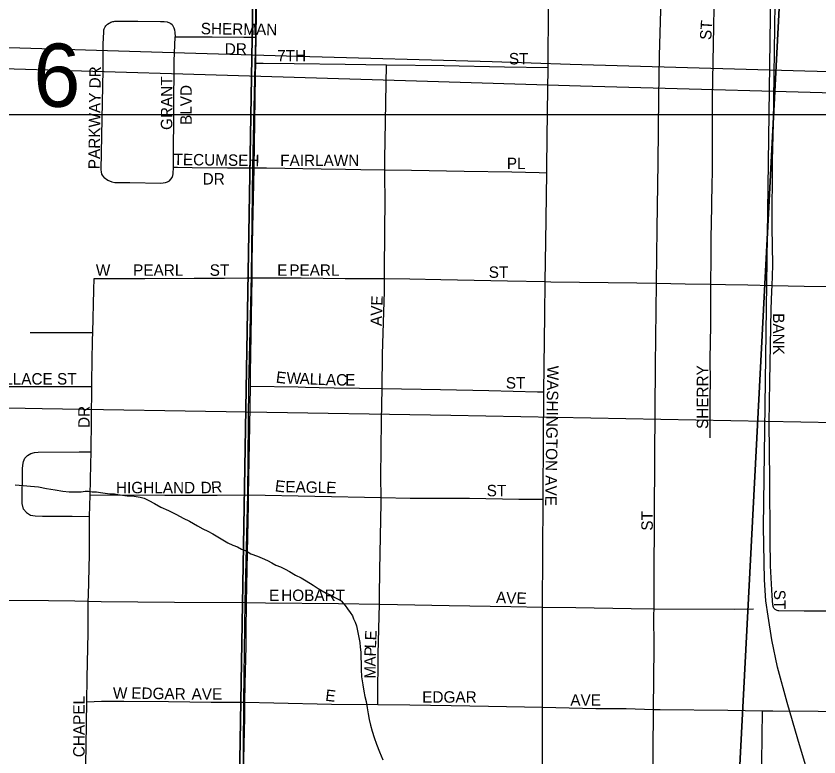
# Model space of a CAD drawing. Extents: x 0 to 68, y 0 to 52.9.
# Drawn here: x 43.713 to 44.415, y 36.702 to 37.349 of the extents above; entities that cross this region are included whole.
import ezdxf

# ---------------------------------------------------------------- set-up
doc = ezdxf.new("R2010")
doc.units = 0
for name, color, linetype in [('Default', 7, 'Continuous'), ('GM_X_County_Road', 7, 'Continuous'), ('GM_X_Minor_River', 7, 'Continuous'), ('GM_X_State_Route', 7, 'Continuous'), ('GM_X_Township', 7, 'Continuous')]:
    doc.layers.add(name, color=color, linetype=linetype)

msp = doc.modelspace()

# ---------------------------------------------------------------- linework, layer by layer
at = {"layer": 'Default'}
msp.add_line((41.10506, 37.2633), (50.34506, 37.2633), dxfattribs=at)
for points in [[(43.13273, 37.95279), (44.41032, 37.93957), (44.34414, 36.66665), (43.11555, 36.67874)], [(44.41032, 37.93957), (44.45233, 37.93902), (45.7586, 37.9073), (45.68961, 36.62483), (44.34414, 36.66665)], [(43.9204, 37.41034), (43.92065, 37.39833), (43.90273, 36.34073), (42.83718, 36.36115), (42.85875, 37.42389)], [(44.96032, 37.38586), (44.95281, 36.32851), (43.90273, 36.34073), (43.92065, 37.39833)]]:
    msp.add_lwpolyline(points, close=True, dxfattribs=at)
for points in [[(43.92302, 37.33088), (43.92324, 37.3523), (43.92319, 37.38146), (43.92315, 37.3847), (43.92343, 37.39778)], [(44.17801, 37.30417), (44.17813, 37.31407), (44.17849, 37.34867), (44.17922, 37.39525)], [(44.27277, 37.11568), (44.27342, 37.16345), (44.27431, 37.22092), (44.27483, 37.27857), (44.27538, 37.31452), (44.27655, 37.35451), (44.27687, 37.38507), (44.27689, 37.39303)], [(44.32023, 37.11488), (44.32022, 37.12131), (44.32055, 37.13112), (44.32054, 37.15707), (44.32084, 37.16677), (44.32126, 37.20273), (44.32165, 37.21254), (44.32156, 37.22236), (44.32153, 37.23546), (44.32164, 37.25838), (44.32166, 37.27803), (44.32294, 37.34022), (44.32344, 37.37294), (44.32346, 37.38604), (44.32347, 37.39218)], [(44.41396, 36.65784), (44.39609, 36.71722), (44.38683, 36.74919), (44.3785, 36.78022), (44.37339, 36.804), (44.37017, 36.82482), (44.36829, 36.83812), (44.36708, 36.85652), (44.36614, 36.90273), (44.36805, 37.03008), (44.37282, 37.39139)], [(44.3738, 37.11383), (44.37423, 37.12191), (44.37432, 37.1318), (44.37373, 37.16463), (44.37417, 37.22294), (44.37504, 37.25567), (44.37637, 37.36063), (44.37645, 37.38034), (44.37655, 37.38363), (44.37678, 37.39129)], [(43.79323, 37.34209), (43.79456, 37.34305), (43.7953, 37.34347), (43.79611, 37.34383), (43.79698, 37.34417), (43.79792, 37.34447), (43.79877, 37.34466), (43.79965, 37.34477), (43.80056, 37.34487), (43.80166, 37.34487), (43.8195, 37.34471), (43.8393, 37.34456), (43.84271, 37.34456), (43.84516, 37.34424), (43.84732, 37.34349), (43.84853, 37.34274), (43.84954, 37.34188), (43.85031, 37.34076), (43.85115, 37.33904), (43.85172, 37.3372), (43.85207, 37.3349), (43.85214, 37.33113)], [(43.79037, 37.20813), (43.78821, 37.21112), (43.78776, 37.21316), (43.7876, 37.21472), (43.78839, 37.25931), (43.7893, 37.30225), (43.78926, 37.32497), (43.7898, 37.33524), (43.79008, 37.33719), (43.79033, 37.33814), (43.79071, 37.33916), (43.7912, 37.33996), (43.7918, 37.34073), (43.79323, 37.34209)], [(43.85082, 37.21719), (43.85088, 37.2245), (43.85147, 37.30987), (43.85214, 37.33113)], [(43.85214, 37.33113), (43.85613, 37.33116), (43.88445, 37.33109), (43.91229, 37.33094), (43.92302, 37.33088)], [(43.92273, 37.3081), (43.92283, 37.31379), (43.92302, 37.33088)], [(43.92122, 37.21652), (43.92253, 37.2974), (43.92273, 37.3081)], [(43.92273, 37.3081), (43.9292, 37.30804), (43.95628, 37.3078), (44.00067, 37.3072), (44.03682, 37.30672)], [(44.0355, 37.21495), (44.03553, 37.22413), (44.03682, 37.30672)], [(44.03682, 37.30672), (44.08723, 37.30608), (44.13989, 37.30498), (44.17801, 37.30417)], [(44.17684, 37.21232), (44.17694, 37.21815), (44.17766, 37.26561), (44.17801, 37.30417)], [(43.84729, 37.20533), (43.84972, 37.20819), (43.85029, 37.2099), (43.85052, 37.21138), (43.85082, 37.21719)], [(43.85082, 37.21719), (43.85428, 37.21713), (43.86722, 37.21695), (43.898, 37.2166), (43.92122, 37.21652)], [(43.91938, 37.12059), (43.91943, 37.12848), (43.91955, 37.13502), (43.92006, 37.1644), (43.921, 37.20275), (43.92122, 37.21652)], [(43.92122, 37.21652), (43.93215, 37.21647), (43.97989, 37.21587), (44.00111, 37.21551), (44.01459, 37.21509), (44.0355, 37.21495)], [(44.03519, 37.12002), (44.03537, 37.16727), (44.03563, 37.18276), (44.0355, 37.21495)], [(44.0355, 37.21495), (44.05868, 37.21464), (44.10468, 37.21368), (44.1464, 37.21303), (44.17012, 37.21249), (44.17684, 37.21232)], [(44.17545, 37.11715), (44.17608, 37.15179), (44.17684, 37.21232)], [(43.79037, 37.20813), (43.79336, 37.20578), (43.79685, 37.2044), (43.79956, 37.20389), (43.81264, 37.20373), (43.83976, 37.20335), (43.84174, 37.2034), (43.84372, 37.20372), (43.84552, 37.20433), (43.84729, 37.20533)], [(43.78031, 37.07281), (43.78134, 37.10994), (43.78161, 37.11977)], [(43.78161, 37.11977), (43.82582, 37.11982), (43.86896, 37.12019), (43.8954, 37.1203), (43.915, 37.12053), (43.91938, 37.12059)], [(43.91792, 37.02576), (43.918, 37.03043), (43.91795, 37.03709), (43.91938, 37.12059)], [(43.91938, 37.12059), (43.96237, 37.12035), (44.00087, 37.12), (44.03519, 37.12002)], [(44.03307, 37.02361), (44.03331, 37.05383), (44.03449, 37.09051), (44.03514, 37.10864), (44.03519, 37.12002)], [(44.03519, 37.12002), (44.05723, 37.1197), (44.08438, 37.11903), (44.14256, 37.11792), (44.17545, 37.11715)], [(44.17431, 37.02079), (44.17506, 37.08811), (44.17545, 37.11715)], [(44.17545, 37.11715), (44.18042, 37.1171), (44.25545, 37.11609), (44.27277, 37.11568)], [(44.27057, 36.83122), (44.27076, 36.85865), (44.27115, 36.96395), (44.27174, 37.04419), (44.27277, 37.11568)], [(44.27277, 37.11568), (44.29766, 37.11508), (44.32023, 37.11488)], [(44.31966, 36.98073), (44.31956, 36.98713), (44.31962, 37.01659), (44.31983, 37.02969), (44.31973, 37.04933), (44.32018, 37.07878), (44.32023, 37.11488)], [(44.32023, 37.11488), (44.333, 37.11477), (44.35262, 37.11421), (44.3738, 37.11383)], [(44.37604, 36.83091), (44.37532, 36.83177), (44.37507, 36.83242), (44.37477, 36.83315), (44.37458, 36.83387), (44.37448, 36.8346), (44.37368, 36.84244), (44.37245, 36.8687), (44.37193, 36.89171), (44.37167, 36.9443), (44.37126, 36.99361), (44.37172, 37.02977), (44.37298, 37.09312), (44.37357, 37.10887), (44.3738, 37.11383)], [(44.3738, 37.11383), (44.40167, 37.11332), (44.4246, 37.113), (44.42914, 37.11294)], [(43.72548, 37.0728), (43.73205, 37.07277), (43.7524, 37.07263), (43.78031, 37.07281)], [(43.77955, 37.02537), (43.77944, 37.02983), (43.78013, 37.066), (43.78031, 37.07281)], [(43.66409, 37.02545), (43.68554, 37.02561), (43.74466, 37.0254), (43.77955, 37.02537)], [(43.77884, 36.96843), (43.77955, 37.02537)], [(43.91634, 36.93078), (43.91737, 36.9911), (43.91792, 37.02576)], [(43.91792, 37.02576), (43.95985, 37.02515), (43.96619, 37.02494), (43.97812, 37.02459), (43.99122, 37.02443), (44.01324, 37.02393), (44.03307, 37.02361)], [(44.03222, 36.92852), (44.03204, 36.94649), (44.03256, 36.99561), (44.03307, 37.02361)], [(44.03307, 37.02361), (44.08419, 37.02278), (44.12638, 37.02191), (44.16878, 37.02092), (44.17431, 37.02079)], [(44.17381, 36.92706), (44.17384, 36.93225), (44.17431, 37.02079)], [(43.72229, 36.91536), (43.71987, 36.9183), (43.71855, 36.92308), (43.71888, 36.95346), (43.71903, 36.95674), (43.71963, 36.95994), (43.72102, 36.96287), (43.72326, 36.96523), (43.72609, 36.96683), (43.72924, 36.96765), (43.7325, 36.96797), (43.76849, 36.96833), (43.77884, 36.96843)], [(43.77797, 36.93064), (43.77859, 36.95744), (43.77884, 36.96843)], [(43.77745, 36.91197), (43.77797, 36.93064)], [(43.77797, 36.93064), (43.80294, 36.93091), (43.84325, 36.93057), (43.88884, 36.93046), (43.91634, 36.93078)], [(43.91458, 36.83662), (43.91534, 36.88011), (43.9162, 36.92229), (43.91634, 36.93078)], [(43.91634, 36.93078), (44.03222, 36.92852)], [(44.03065, 36.83517), (44.03082, 36.84191), (44.03094, 36.86482), (44.03226, 36.92368), (44.03222, 36.92852)], [(44.03222, 36.92852), (44.05751, 36.92799), (44.08356, 36.92776), (44.10943, 36.92778), (44.15248, 36.92695), (44.16568, 36.92702), (44.17381, 36.92706)], [(44.1733, 36.83268), (44.17381, 36.92706)], [(43.72229, 36.91536), (43.72592, 36.91292), (43.72995, 36.9125), (43.73623, 36.91224), (43.76235, 36.91221), (43.77745, 36.91197)], [(43.77638, 36.83787), (43.77649, 36.8428), (43.77748, 36.87852), (43.77744, 36.90811), (43.77745, 36.91197)], [(43.59341, 36.83926), (43.6072, 36.83918), (43.67279, 36.83873), (43.74163, 36.83838), (43.76459, 36.83816), (43.77638, 36.83787)], [(43.77494, 36.74975), (43.77524, 36.77091), (43.77612, 36.81008), (43.77638, 36.83787)], [(43.77638, 36.83787), (43.7875, 36.8376), (43.8518, 36.83702), (43.91458, 36.83662)], [(43.91323, 36.7495), (43.91348, 36.76546), (43.91424, 36.79822), (43.91414, 36.81136), (43.91458, 36.83662)], [(43.91458, 36.83662), (43.93107, 36.83637), (43.99503, 36.83579), (44.03065, 36.83517)], [(44.0293, 36.74746), (44.02933, 36.75166), (44.02954, 36.79185), (44.03065, 36.83517)], [(44.03065, 36.83517), (44.0465, 36.83492), (44.09176, 36.83401), (44.14559, 36.8331), (44.1733, 36.83268)], [(44.17323, 36.74526), (44.17321, 36.81459), (44.1733, 36.83268)], [(44.1733, 36.83268), (44.2022, 36.83227), (44.25061, 36.83156), (44.27057, 36.83122)], [(44.27015, 36.74317), (44.27061, 36.79744), (44.27054, 36.82586), (44.27057, 36.83122)], [(44.27057, 36.83122), (44.34126, 36.83097), (44.3576, 36.83104)], [(44.37604, 36.83091), (44.37675, 36.83043), (44.37777, 36.83), (44.37863, 36.8298), (44.37961, 36.82971), (44.40172, 36.82944), (44.42085, 36.82929), (44.42186, 36.82939), (44.42268, 36.82964), (44.42348, 36.83011), (44.4241, 36.83062)], [(43.77373, 36.6634), (43.77369, 36.66746), (43.77416, 36.69534), (43.7744, 36.7118), (43.77494, 36.74975)], [(43.77494, 36.74975), (43.78157, 36.75012), (43.78777, 36.75047), (43.80729, 36.75036), (43.84657, 36.7501), (43.88383, 36.74963), (43.9099, 36.74952), (43.91323, 36.7495)], [(43.91176, 36.66256), (43.91207, 36.68803), (43.91302, 36.73614), (43.91323, 36.7495)], [(43.91323, 36.7495), (43.93849, 36.74888), (43.98878, 36.74785), (44.0293, 36.74746)], [(44.0293, 36.74746), (44.05715, 36.74719), (44.09323, 36.74658), (44.12605, 36.74603), (44.17323, 36.74526)], [(44.17364, 36.65802), (44.17348, 36.68298), (44.17325, 36.70052), (44.17303, 36.71719), (44.17323, 36.74526)], [(44.17323, 36.74526), (44.21975, 36.74417), (44.22867, 36.74408), (44.24627, 36.74388), (44.27015, 36.74317)], [(44.26944, 36.65563), (44.26988, 36.67089), (44.26977, 36.68065), (44.26985, 36.70608), (44.27015, 36.74317)], [(44.27015, 36.74317), (44.27582, 36.74304), (44.33498, 36.74269), (44.36531, 36.74204)], [(44.36499, 36.65546), (44.36443, 36.67836), (44.36471, 36.6891), (44.3652, 36.72729), (44.36525, 36.73372), (44.36531, 36.74204)], [(44.36531, 36.74204), (44.37442, 36.74185), (44.41389, 36.74175), (44.44674, 36.74103), (44.47406, 36.74072), (44.49737, 36.74023)]]:
    msp.add_lwpolyline(points, dxfattribs=at)
at = {"layer": 'GM_X_County_Road'}
msp.add_lwpolyline([(43.68939, 37.00715), (43.6915, 37.00711), (43.7362, 37.00629), (44.09307, 37.00031), (44.42939, 36.99402), (44.68365, 36.98823), (44.74109, 36.98702), (44.98301, 36.98129), (45.03351, 36.98047)], dxfattribs=at)
at = {"layer": 'GM_X_Minor_River'}
for points in [[(43.71236, 36.93956), (43.71939, 36.93898), (43.72591, 36.93841), (43.73294, 36.93784), (43.73996, 36.93626), (43.74749, 36.93518), (43.75401, 36.9341), (43.75953, 36.93354), (43.76455, 36.93349), (43.77008, 36.93343), (43.7736, 36.9339), (43.77661, 36.93387), (43.77962, 36.93334), (43.78364, 36.9333), (43.78716, 36.93275), (43.79117, 36.93221), (43.79518, 36.93167), (43.7992, 36.93162), (43.80221, 36.93109), (43.80623, 36.93055), (43.81024, 36.93), (43.81476, 36.92996), (43.81827, 36.92942), (43.82179, 36.92888), (43.82529, 36.92784), (43.82929, 36.92579), (43.83429, 36.92322), (43.83979, 36.92015), (43.84629, 36.91707), (43.85329, 36.91348), (43.85928, 36.9104), (43.86479, 36.90784), (43.87178, 36.90375), (43.87628, 36.90119), (43.88078, 36.89913), (43.88528, 36.89657), (43.89826, 36.8889), (43.90277, 36.88685), (43.90677, 36.8853), (43.91027, 36.88325), (43.91427, 36.8817), (43.91827, 36.87915), (43.92427, 36.87708), (43.92828, 36.87553), (43.93278, 36.87347), (43.93678, 36.87142), (43.94028, 36.86938), (43.94428, 36.86783), (43.94828, 36.86578), (43.95228, 36.86373), (43.95727, 36.86066), (43.96227, 36.8581), (43.96677, 36.85554), (43.97276, 36.85196), (43.97726, 36.8489), (43.98075, 36.84685), (43.98425, 36.84481), (43.98775, 36.84326), (43.99125, 36.84122), (43.99475, 36.83967), (43.99725, 36.83814)], [(43.99725, 36.83814), (44.00072, 36.83409), (44.0027, 36.83105), (44.00519, 36.82801), (44.00717, 36.82498), (44.00815, 36.82246), (44.00963, 36.81943), (44.0106, 36.8164), (44.01347, 36.80181), (44.01394, 36.79778), (44.01439, 36.79325), (44.01435, 36.78873), (44.0148, 36.78371), (44.01475, 36.77818), (44.01518, 36.77165), (44.01612, 36.7646), (44.01707, 36.75907), (44.01803, 36.75453), (44.01899, 36.75), (44.01994, 36.74447), (44.0209, 36.73943), (44.02185, 36.7344), (44.02281, 36.72937), (44.02427, 36.72433), (44.02622, 36.71878), (44.02817, 36.71273), (44.03062, 36.70618), (44.03357, 36.69912)]]:
    msp.add_lwpolyline(points, dxfattribs=at)
at = {"layer": 'GM_X_State_Route'}
for points in [[(43.67783, 37.32266), (43.86049, 37.31703), (43.9594, 37.31418), (44.1292, 37.30957), (44.1973, 37.30721), (44.4022, 37.30142), (44.48825, 37.29907)], [(43.67519, 37.30421), (43.6819, 37.30396), (43.8786, 37.29812), (44.06297, 37.29264), (44.2064, 37.28832), (44.48097, 37.28067), (44.71457, 37.27378), (44.78831, 37.27138), (44.88259, 37.269), (45.2473, 37.25834), (45.44401, 37.2525), (45.57514, 37.24871), (45.72414, 37.24408), (45.83581, 37.24067)]]:
    msp.add_lwpolyline(points, dxfattribs=at)
at = {"layer": 'GM_X_Township'}
msp.add_lwpolyline([(43.91165, 36.66349), (43.91229, 36.75095), (43.91334, 36.83714), (43.91588, 36.93136), (43.91672, 37.02664), (43.91905, 37.12234), (43.9201, 37.21741), (43.92222, 37.3074), (43.92285, 37.3298), (43.92254, 37.39851), (43.92327, 37.46542), (43.92531, 37.54182), (43.92624, 37.58429), (43.92624, 37.61783), (43.92717, 37.65807), (43.92754, 37.69421)], dxfattribs=at)

# ---------------------------------------------------------------- texts
at = {"layer": 'Default'}
for s, height, rotation, p in [('SHERMAN', 0.01, 359.14388, (43.87456, 37.33342)), ('ST', 0.01, 86.42621, (44.32054, 37.32814)), ('6', 0.05525, 0.00001, (43.7284, 37.26996)), ('DR', 0.01, 0.00001, (43.89562, 37.31553)), ('7TH', 0.01, 0.00001, (43.94138, 37.30966)), ('ST', 0.01, 0.00001, (44.14377, 37.30702)), ('PARKWAY DR', 0.01, 89.38426, (43.78637, 37.2154)), ('GRANT', 0.01, 90, (43.84974, 37.2497)), ('BLVD', 0.01, 90, (43.86675, 37.2541)), ('TECUMSEH', 0.01, 359.23556, (43.85078, 37.21902)), ('FAIRLAWN', 0.01, 0.00001, (43.94402, 37.21814)), ('PL', 0.01, 0.00001, (44.14202, 37.2155)), ('DR', 0.01, 0.00001, (43.87626, 37.202)), ('ST', 0.01, 0.00001, (43.88242, 37.12222)), ('W', 0.01, 0.00001, (43.78298, 37.12222)), ('PEARL', 0.01, 0.00001, (43.81554, 37.12222)), ('E', 0.01, 0.00001, (43.94138, 37.12222)), ('PEARL', 0.01, 0.00001, (43.95194, 37.12222)), ('ST', 0.01, 0.00001, (44.12617, 37.12046)), ('AVE', 0.01, 88.01883, (44.03277, 37.07817)), ('BANK', 0.01, 270, (44.37446, 37.08954)), ('WASHINGTON AVE', 0.01, 269.09654, (44.17734, 37.04375)), ('SHERRY', 0.01, 90, (44.31789, 36.98834)), ('W WALLACE ST', 0.01, 0.00001, (43.66506, 37.02718)), ('E', 0.01, 352.87835, (43.93985, 37.02893)), ('W', 0.01, 357.62875, (43.94938, 37.02806)), ('A', 0.01, 357.62839, (43.96081, 37.02759)), ('L', 0.01, 357.61812, (43.9696, 37.02723)), ('L', 0.01, 357.62902, (43.97663, 37.02693)), ('A', 0.01, 358.11252, (43.98376, 37.02664)), ('C', 0.01, 359.69705, (43.99285, 37.02634)), ('E', 0.01, 359.99563, (44.00083, 37.0263)), ('ST', 0.01, 0.00001, (44.14114, 37.02366)), ('DR', 0.01, 90, (43.77758, 36.98922)), ('E', 0.01, 352.85145, (43.93897, 36.93389)), ('EAGLE', 0.01, 358.75536, (43.94845, 36.93302)), ('HIGHLAND', 0.01, 0.00001, (43.80058, 36.93214)), ('D', 0.01, 0.61206, (43.87452, 36.93214)), ('R', 0.01, 4.52402, (43.88405, 36.93227)), ('ST', 0.01, 0.00001, (44.12442, 36.9295)), ('ST', 0.01, 90, (44.26949, 36.89946)), ('E', 0.01, 0.00001, (43.93434, 36.83798)), ('HOBART', 0.01, 0.00001, (43.9449, 36.83798)), ('AVE', 0.01, 358.01884, (44.1324, 36.83622)), ('ST', 0.01, 270.75589, (44.37533, 36.84779)), ('E', 0.01, 87.51281, (44.02798, 36.80341)), ('L', 0.01, 87.59471, (44.02769, 36.79639)), ('P', 0.01, 88.57882, (44.02752, 36.7894)), ('A', 0.01, 89.91255, (44.0275, 36.78066)), ('M', 0.01, 89.96357, (44.0275, 36.7701)), ('W', 0.01, 0.00001, (43.79794, 36.75262)), ('EDGAR', 0.01, 358.99309, (43.81385, 36.75262)), ('AVE', 0.01, 0.00001, (43.86658, 36.75174)), ('E', 0.01, 353.42207, (43.98307, 36.75083)), ('CHAPEL', 0.01, 90, (43.77317, 36.70146)), ('EDGAR', 0.01, 0.00001, (44.0681, 36.7491)), ('AVE', 0.01, 0.00001, (44.19746, 36.74646))]:
    msp.add_text(s, height=height, rotation=rotation, dxfattribs=at).set_placement(p)

doc.saveas('drawing.dxf')
